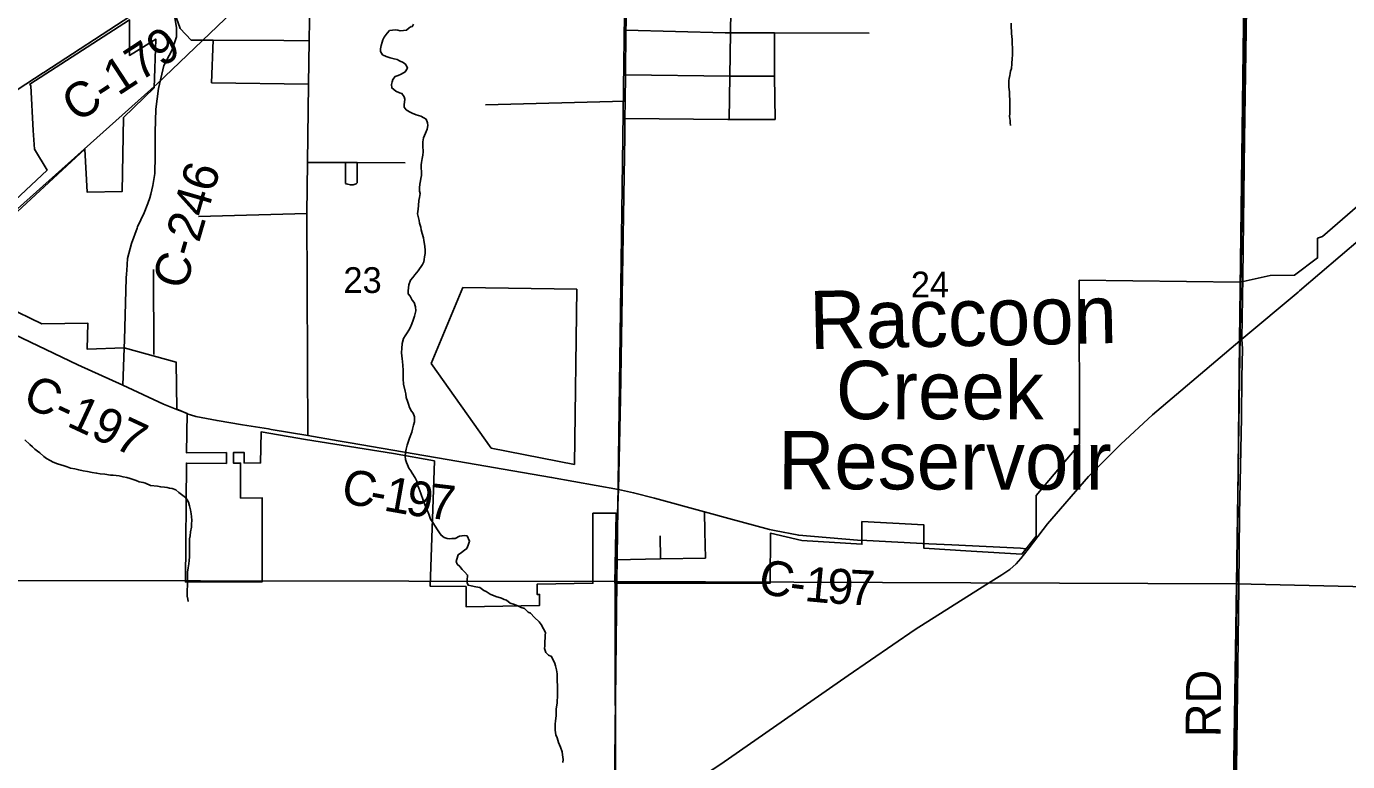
# Model space of a CAD drawing. Extents: x -8.5 to 18.7, y -20.3 to 7.
# Drawn here: x 7.549 to 11.845, y -7.375 to -4.985 of the extents above; entities that cross this region are included whole.
import ezdxf

# ---------------------------------------------------------------- set-up
doc = ezdxf.new("R2010")
doc.units = 0
for name, color, linetype in [('GM_X_City_Street', 7, 'Continuous'), ('GM_X_Corporation', 7, 'Continuous'), ('GM_X_County_Road', 7, 'Continuous'), ('GM_X_County_Road_Text', 7, 'Continuous'), ('GM_X_Minor_Lake', 7, 'Continuous'), ('GM_X_Minor_Lake_Text', 7, 'Continuous'), ('GM_X_Minor_River', 7, 'Continuous'), ('GM_X_Rail_Line', 7, 'Continuous'), ('GM_X_Section', 7, 'Continuous'), ('GM_X_Section_Text', 7, 'Continuous'), ('GM_X_State_Route', 7, 'Continuous'), ('GM_X_Township', 7, 'Continuous'), ('GM_X_Township_Road', 7, 'Continuous'), ('GM_X_Township_Road_Text', 7, 'Continuous')]:
    doc.layers.add(name, color=color, linetype=linetype)

msp = doc.modelspace()

# ---------------------------------------------------------------- linework, layer by layer
at = {"layer": 'GM_X_City_Street'}
for p, q in [((8.151, -5.1677), (8.156, -5.0296)), ((8.151, -5.1677), (8.4667, -5.1727)), ((9.0416, -5.2395), (9.4956, -5.2279)), ((9.8339, -5.2875), (9.9833, -5.2878)), ((8.109, -5.6026), (8.4608, -5.5935)), ((7.9638, -6.0509), (7.9624, -5.7751)), ((9.611, -6.7162), (9.6098, -6.6409))]:
    msp.add_line(p, q, dxfattribs=at)
for points in [[(9.8339, -5.2875), (9.8362, -5.1468), (9.8385, -5.0057), (9.842, -4.7868), (9.8443, -4.6453), (9.8466, -4.5017), (9.8624, -4.3595), (9.8639, -4.155), (9.8635, -3.9951), (9.8639, -3.8504), (9.8635, -3.7952), (9.8653, -3.7757), (9.8731, -3.7534), (9.9142, -3.6378), (9.9521, -3.5308)], [(8.008, -4.8746), (8.0485, -4.9913), (8.0846, -5.0292), (8.156, -5.0296), (8.3862, -5.0311), (8.4687, -5.032)], [(9.4982, -4.9965), (9.8216, -5.0057), (9.8385, -5.0057), (9.9816, -5.0053), (10.2891, -5.0063)], [(9.9833, -5.2878), (9.9817, -5.1468), (9.9816, -5.0053)], [(9.4971, -5.1425), (9.8362, -5.1468), (9.9817, -5.1468)], [(9.495, -5.2839), (9.8301, -5.2875), (9.8339, -5.2875)], [(8.4631, -5.4268), (8.5865, -5.4274), (8.6245, -5.4276), (8.7805, -5.4283)], [(8.5865, -5.4274), (8.5863, -5.4952), (8.5886, -5.4966), (8.5937, -5.4981), (8.6023, -5.4998), (8.6111, -5.4995), (8.6216, -5.4963), (8.6232, -5.4949), (8.6243, -5.4929), (8.6245, -5.4276)], [(9.7576, -6.7133), (9.7554, -6.6273), (9.7535, -6.5624)], [(9.4641, -6.719), (9.611, -6.7162), (9.7576, -6.7133)]]:
    msp.add_lwpolyline(points, dxfattribs=at)
at = {"layer": 'GM_X_Corporation'}
for points in [[(11.5622, -0.7805), (11.5527, -2.1798), (11.5183, -4.0922), (11.5181, -4.1087), (11.5179, -4.1237), (11.4938, -6.0059), (11.4937, -6.01), (11.4645, -8.8181), (11.4541, -9.6616), (11.4372, -10.8154), (11.4416, -10.8154), (11.7088, -10.8188), (11.7474, -10.8194), (11.8941, -10.8215)], [(7.4601, -5.6404), (7.7395, -5.3837), (7.7468, -5.524), (7.8603, -5.5216), (7.8645, -5.281), (7.9649, -5.184), (7.9696, -5.0261), (7.8847, -5.0791), (7.8847, -4.9635), (7.5596, -5.1724), (7.5633, -5.1781), (7.5709, -5.323), (7.5752, -5.3835), (7.6162, -5.4517), (7.4083, -5.6456)], [(11.9589, -5.4982), (11.7639, -5.6678), (11.7473, -5.6732), (11.7473, -5.7372), (11.6726, -5.7936), (11.5934, -5.795), (11.4962, -5.8159), (10.9727, -5.8099), (10.9728, -6.3425), (10.832, -6.5103), (10.8321, -6.6424), (10.786, -6.7001), (10.621, -6.6903), (10.467, -6.6808), (10.467, -6.605), (10.2655, -6.5945), (10.2655, -6.6684), (10.0705, -6.6564), (9.9682, -6.6325), (9.9672, -6.7951), (9.4627, -6.7952), (9.4669, -6.5674), (9.3912, -6.5674), (9.3912, -6.7952), (9.2094, -6.7984), (9.2094, -6.8313), (9.2177, -6.8312), (9.2177, -6.8672), (8.9784, -6.8714), (8.9784, -6.806), (8.8614, -6.8045), (8.8756, -6.3973), (8.7431, -6.3733), (8.4567, -6.3274), (8.312, -6.3032), (8.31, -6.4042), (8.2569, -6.4038), (8.2567, -6.3697), (8.2227, -6.3699), (8.2227, -6.405), (8.2454, -6.4046), (8.2454, -6.5183), (8.3155, -6.517), (8.3155, -6.7907), (8.066, -6.7907), (8.0692, -6.4042), (8.1996, -6.4054), (8.1996, -6.3701), (8.0695, -6.371), (8.072, -6.2432), (8.0381, -6.2293), (8.0355, -6.0759), (7.8668, -6.0296), (7.7468, -6.0342), (7.7486, -5.9493), (7.599, -5.9513), (7.4835, -5.8949)]]:
    msp.add_lwpolyline(points, dxfattribs=at)
at = {"layer": 'GM_X_County_Road'}
for p, q in [((7.5189, -5.1914), (7.6035, -5.1361)), ((11.5011, -6.0011), (11.6841, -5.8482)), ((7.8622, -6.1507), (7.8672, -6.0307)), ((8.0822, -6.2476), (8.1002, -6.253)), ((8.4636, -6.3145), (8.5626, -6.3316)), ((8.5626, -6.3316), (8.6021, -6.3384)), ((8.6021, -6.3384), (8.8793, -6.3863)), ((10.2817, -6.656), (10.4833, -6.6664)), ((10.8067, -6.6844), (10.8547, -6.6206))]:
    msp.add_line(p, q, dxfattribs=at)
for points in [[(8.4636, -6.3145), (8.4608, -5.5935), (8.4631, -5.4268), (8.4667, -5.1727), (8.4687, -5.032), (8.4707, -4.8958), (8.4895, -4.7259), (8.475, -4.5892)], [(7.9499, -5.5424), (7.9537, -5.5305), (7.9601, -5.502), (7.9662, -5.4633), (7.9675, -5.406), (7.9678, -5.3286), (7.9697, -5.2541), (7.978, -5.1869), (7.9959, -5.112), (8.0222, -5.0631), (8.0365, -5.0184), (8.0365, -4.9895), (8.0308, -4.9491), (8.0127, -4.9192), (7.99, -4.8855)], [(7.6035, -5.1361), (7.6052, -5.135), (7.8884, -4.9505)], [(7.8742, -5.7896), (7.8751, -5.7787), (7.8782, -5.7397), (7.8907, -5.6904), (7.9086, -5.6411), (7.9106, -5.6368), (7.9317, -5.5906), (7.9441, -5.5602), (7.9499, -5.5424)], [(11.6841, -5.8482), (11.6886, -5.8444), (11.8871, -5.6749), (11.9576, -5.6147), (12.0168, -5.565)], [(7.8672, -6.0307), (7.8683, -6.0042), (7.8731, -5.8027), (7.8742, -5.7896)], [(7.4738, -5.9688), (7.4834, -5.9736), (7.7157, -6.0848), (7.8622, -6.1507), (7.995, -6.2131), (8.0385, -6.2304), (8.0583, -6.2383), (8.0724, -6.2443), (8.075, -6.2454), (8.0822, -6.2476)], [(10.8547, -6.6206), (10.8691, -6.6015), (11.0024, -6.4484), (11.1073, -6.3434), (11.211, -6.2479), (11.4942, -6.007), (11.5011, -6.0011)], [(8.1002, -6.253), (8.169, -6.2661), (8.2518, -6.2796), (8.3361, -6.2934)], [(8.3361, -6.2934), (8.3452, -6.2949), (8.4636, -6.3145)], [(8.8793, -6.3863), (8.8852, -6.3873), (9.2567, -6.4511), (9.474, -6.4907)], [(9.474, -6.4907), (9.5231, -6.501), (9.5916, -6.518), (9.7535, -6.5624), (9.8446, -6.5876)], [(9.8446, -6.5876), (9.8736, -6.5956), (9.9658, -6.6204), (9.9818, -6.6236)], [(9.9818, -6.6236), (10.0601, -6.6389), (10.2515, -6.6545), (10.2817, -6.656)], [(9.4643, -7.606), (9.8073, -7.3832), (10.221, -7.0947), (10.4393, -6.9458), (10.6692, -6.8), (10.7202, -6.7679), (10.7463, -6.7501), (10.7674, -6.7314), (10.7825, -6.7151), (10.8067, -6.6844)], [(10.4833, -6.6664), (10.5579, -6.6702), (10.7814, -6.6811), (10.8067, -6.6844)]]:
    msp.add_lwpolyline(points, dxfattribs=at)
at = {"layer": 'GM_X_Minor_Lake'}
for p, q in [((8.9679, -5.8341), (8.8655, -6.0805)), ((9.3393, -5.8392), (8.9679, -5.8341)), ((9.3316, -6.4088), (9.3393, -5.8392)), ((8.8655, -6.0805), (9.0599, -6.3556)), ((9.0599, -6.3556), (9.3316, -6.4088))]:
    msp.add_line(p, q, dxfattribs=at)
at = {"layer": 'GM_X_Minor_River'}
for p, q in [((9.3393, -5.8392), (9.3393, -5.8392)), ((8.8655, -6.0805), (8.8655, -6.0805)), ((9.0599, -6.3556), (9.0599, -6.3556)), ((9.3316, -6.4088), (9.3316, -6.4088))]:
    msp.add_line(p, q, dxfattribs=at)
for points in [[(8.8082, -4.9777), (8.803, -4.9861), (8.7999, -4.9852)], [(10.7509, -4.9747), (10.7516, -4.9868), (10.7522, -5.0012), (10.7522, -5.0073), (10.7529, -5.018), (10.7543, -5.0271), (10.7542, -5.0385), (10.7556, -5.0582), (10.7554, -5.0795), (10.7538, -5.0878), (10.7536, -5.1068), (10.7527, -5.1212), (10.7489, -5.1303), (10.7481, -5.1379), (10.7472, -5.1447), (10.7441, -5.1538), (10.7433, -5.1606), (10.7432, -5.1697), (10.7439, -5.1819), (10.7453, -5.1971), (10.7452, -5.2062), (10.7459, -5.2123), (10.7466, -5.2206), (10.7465, -5.2313), (10.7464, -5.2502), (10.747, -5.2578), (10.747, -5.2677), (10.7461, -5.2776), (10.7475, -5.2905), (10.7482, -5.2981), (10.7489, -5.3072)], [(8.8, -4.9856), (8.7931, -4.9899), (8.7848, -4.9968), (8.7749, -4.9983), (8.7643, -4.9992), (8.7567, -4.9969), (8.7491, -4.9954), (8.7392, -4.997), (8.7301, -4.9986), (8.7218, -5.007), (8.7128, -5.0192), (8.7083, -5.0283), (8.7053, -5.0359), (8.7023, -5.0466), (8.7008, -5.0572), (8.7001, -5.0663), (8.707, -5.0769), (8.7192, -5.0829), (8.7313, -5.0867), (8.7443, -5.0904), (8.7541, -5.0927), (8.7618, -5.0964), (8.7739, -5.1017), (8.7823, -5.1085), (8.7877, -5.1206), (8.7809, -5.1328), (8.7681, -5.1404), (8.7574, -5.1443), (8.7476, -5.1481), (8.7401, -5.1573), (8.7378, -5.1649), (8.7363, -5.1733), (8.7371, -5.1847), (8.7501, -5.1952), (8.7623, -5.2005), (8.7699, -5.2027), (8.7775, -5.2133), (8.7791, -5.2209), (8.7784, -5.2308), (8.7777, -5.2384), (8.7777, -5.2468), (8.7838, -5.2558), (8.7945, -5.2626), (8.8036, -5.2672), (8.8158, -5.2717), (8.831, -5.2769), (8.8409, -5.2822), (8.8485, -5.2867), (8.8531, -5.2981), (8.8539, -5.3072), (8.8517, -5.3193), (8.8464, -5.3315), (8.8435, -5.3391), (8.8405, -5.3475), (8.8375, -5.3597), (8.8375, -5.3726), (8.8392, -5.3923), (8.8377, -5.4037), (8.8362, -5.4144), (8.8333, -5.4273), (8.8325, -5.4349), (8.8326, -5.4433), (8.8342, -5.4585), (8.8342, -5.4691), (8.832, -5.4797), (8.8305, -5.4873), (8.8283, -5.4972), (8.8268, -5.5094), (8.8277, -5.5208), (8.8292, -5.5284), (8.827, -5.5405), (8.8255, -5.5512), (8.8241, -5.5671), (8.8226, -5.5793), (8.8204, -5.5945), (8.8228, -5.6029), (8.8259, -5.6158), (8.8274, -5.6241), (8.8313, -5.637), (8.8328, -5.6461), (8.8359, -5.6575), (8.8398, -5.6719), (8.8414, -5.681), (8.8437, -5.6924), (8.8445, -5.7), (8.8461, -5.7121), (8.8454, -5.7235), (8.8439, -5.7342), (8.8424, -5.7426), (8.841, -5.7502), (8.8365, -5.7593), (8.8229, -5.7799), (8.8123, -5.7921), (8.8055, -5.8012), (8.798, -5.8096), (8.792, -5.8248), (8.7913, -5.8347), (8.7898, -5.8446), (8.7906, -5.8545), (8.7967, -5.8621)], [(8.7967, -5.8621), (8.8036, -5.8749), (8.8097, -5.8825), (8.8144, -5.8969), (8.8152, -5.9098), (8.813, -5.9182), (8.8107, -5.9273), (8.807, -5.9395), (8.8025, -5.9517), (8.7965, -5.9646), (8.792, -5.9722), (8.7867, -5.9806), (8.7807, -5.9905), (8.7754, -5.9989), (8.7709, -6.0156), (8.7695, -6.0324), (8.7688, -6.0445), (8.7696, -6.0567), (8.7704, -6.0643), (8.7728, -6.0863), (8.7737, -6.1038), (8.7738, -6.1304), (8.7754, -6.1478), (8.7801, -6.1706), (8.7824, -6.1797), (8.784, -6.1911), (8.7878, -6.2032), (8.7917, -6.2131), (8.7948, -6.2237), (8.8016, -6.2351), (8.807, -6.2426), (8.8109, -6.254), (8.8109, -6.2707), (8.808, -6.2814), (8.8042, -6.2943), (8.802, -6.3034), (8.7945, -6.3232), (8.7908, -6.3362), (8.787, -6.3461), (8.7841, -6.359), (8.7818, -6.3704), (8.7811, -6.3818), (8.7812, -6.3924), (8.785, -6.4023), (8.7881, -6.4099), (8.792, -6.4205), (8.7988, -6.4296), (8.8034, -6.4371), (8.8134, -6.4523), (8.818, -6.4629), (8.8218, -6.4781), (8.8249, -6.4857), (8.8311, -6.5031), (8.8388, -6.5244), (8.8465, -6.5448), (8.8519, -6.557), (8.8572, -6.5706), (8.8634, -6.5865), (8.8703, -6.5971), (8.8856, -6.6214), (8.8917, -6.6312), (8.8971, -6.6388), (8.9077, -6.6463), (8.9169, -6.6493), (8.9244, -6.6501), (8.932, -6.6493), (8.9434, -6.65), (8.9571, -6.6423), (8.9654, -6.6407), (8.973, -6.6399), (8.9821, -6.6407), (8.9898, -6.6581), (8.9853, -6.671), (8.9816, -6.6817), (8.974, -6.6878), (8.9634, -6.6955), (8.9528, -6.7023), (8.9491, -6.7168), (8.9468, -6.7244), (8.9499, -6.7328), (8.9583, -6.7403), (8.9659, -6.7501), (8.9743, -6.7585), (8.9835, -6.7683), (8.9821, -6.7865), (8.9821, -6.7941), (8.9852, -6.8017), (8.9951, -6.8032), (9.0103, -6.8062), (9.0232, -6.8084), (9.0361, -6.8182), (9.0438, -6.822), (9.0567, -6.8302), (9.075, -6.8378), (9.094, -6.8437), (9.1023, -6.8475), (9.1099, -6.8505), (9.1221, -6.8596), (9.1366, -6.8641), (9.1472, -6.8686), (9.1579, -6.8738)], [(7.5434, -6.3285), (7.5602, -6.3436), (7.5686, -6.3519), (7.5762, -6.3587), (7.5853, -6.3655), (7.593, -6.3715), (7.6059, -6.3829), (7.6143, -6.3897), (7.6265, -6.3964), (7.6364, -6.4009), (7.6501, -6.407), (7.6607, -6.4099), (7.6714, -6.4137), (7.6813, -6.4167), (7.6927, -6.4204), (7.7063, -6.4234), (7.7193, -6.4264), (7.7337, -6.4293), (7.7474, -6.4316), (7.7626, -6.4345), (7.777, -6.4367), (7.7892, -6.439), (7.8044, -6.4404), (7.8226, -6.4434), (7.8309, -6.4441), (7.8408, -6.4448), (7.8507, -6.4463), (7.8636, -6.4492), (7.875, -6.4515), (7.8864, -6.4544), (7.9054, -6.4612), (7.9161, -6.4649), (7.9282, -6.4679), (7.9366, -6.4702), (7.9526, -6.4769), (7.9754, -6.4799), (7.986, -6.4821), (7.9982, -6.4828), (8.0065, -6.4835), (8.0141, -6.4857), (8.0225, -6.4872), (8.0346, -6.4917), (8.0446, -6.5), (8.0529, -6.5061), (8.0659, -6.5166), (8.0713, -6.5242)], [(8.0713, -6.5242), (8.0758, -6.5318), (8.0797, -6.5432), (8.0828, -6.5561), (8.0851, -6.5697), (8.0859, -6.5781), (8.0868, -6.591), (8.0853, -6.6024), (8.0854, -6.6123), (8.0824, -6.6283), (8.081, -6.6404), (8.0795, -6.6503), (8.0788, -6.6609), (8.0788, -6.6739), (8.0797, -6.689), (8.0797, -6.7004), (8.079, -6.7096), (8.0783, -6.721), (8.0776, -6.7316), (8.0746, -6.7453), (8.0724, -6.759), (8.0725, -6.7719), (8.0733, -6.7795), (8.0733, -6.7886), (8.0727, -6.803), (8.072, -6.8167), (8.0721, -6.8372), (8.0744, -6.8471), (8.0752, -6.8547)], [(9.1579, -6.8738), (9.1685, -6.8776), (9.1807, -6.8889), (9.1883, -6.8927), (9.2006, -6.9063), (9.2158, -6.9207), (9.2227, -6.929), (9.2304, -6.9434), (9.2365, -6.9555), (9.2358, -6.9654), (9.2358, -6.973), (9.2351, -6.9844), (9.2344, -6.9988), (9.2337, -7.0072), (9.2383, -7.0201), (9.2467, -7.0284), (9.2566, -7.0329), (9.2674, -7.0564), (9.2697, -7.064), (9.2728, -7.0761), (9.2744, -7.0898), (9.2744, -7.1012), (9.2752, -7.1111), (9.2761, -7.1301), (9.2762, -7.1437), (9.2755, -7.165), (9.2748, -7.1757), (9.2748, -7.184), (9.2741, -7.1916), (9.2719, -7.203), (9.2712, -7.2106), (9.2713, -7.2266), (9.2691, -7.2418), (9.2684, -7.2532), (9.2685, -7.2729), (9.2701, -7.2874), (9.2747, -7.2972), (9.2793, -7.3132), (9.2854, -7.3283), (9.2908, -7.3427), (9.2924, -7.3526), (9.2948, -7.3678), (9.2933, -7.3777)]]:
    msp.add_lwpolyline(points, dxfattribs=at)
at = {"layer": 'GM_X_Rail_Line'}
msp.add_lwpolyline([(1.838, -10.6862), (2.1974, -10.3661), (2.8053, -9.8305), (3.4123, -9.2873), (4.0286, -8.7279), (4.7575, -8.0687), (5.3952, -7.4956), (6.8786, -6.1515), (7.9737, -5.1713), (8.488, -4.679), (8.8174, -4.395), (9.2327, -4.0082), (9.3799, -3.8857)], dxfattribs=at)
at = {"layer": 'GM_X_Section'}
for points in [[(7.4589, -4.7722), (9.4964, -4.7842), (9.4685, -6.7898), (7.4371, -6.7861)], [(11.5126, -4.8053), (11.4833, -6.7972), (9.4685, -6.7898), (9.4964, -4.7842)], [(11.5126, -4.8053), (13.5052, -4.8528), (13.4691, -6.8424), (11.4833, -6.7972)], [(7.4371, -6.7861), (9.4685, -6.7898), (9.4459, -8.8098), (7.4236, -8.8084)], [(11.4833, -6.7972), (11.4531, -8.8156), (9.4459, -8.8098), (9.4685, -6.7898)], [(13.4691, -6.8424), (13.4473, -8.8495), (11.4531, -8.8156), (11.4833, -6.7972)]]:
    msp.add_lwpolyline(points, close=True, dxfattribs=at)
at = {"layer": 'GM_X_State_Route'}
for points in [[(9.4982, -4.9945), (9.4989, -4.9742), (9.4996, -4.8497), (9.501, -4.7866), (9.5015, -4.6756), (9.5022, -4.6476), (9.504, -4.5033), (9.5047, -4.3616), (9.5061, -4.2371), (9.5078, -4.1772)], [(9.4707, -6.5668), (9.474, -6.4907), (9.4807, -6.1959), (9.4867, -5.8616), (9.4906, -5.6), (9.4945, -5.3416), (9.495, -5.2839), (9.4956, -5.2279), (9.4971, -5.1425), (9.4982, -4.9965), (9.4982, -4.9945)], [(9.4633, -6.78), (9.4641, -6.719), (9.4707, -6.5668)], [(9.4547, -8.8011), (9.4643, -7.606), (9.4633, -6.78)]]:
    msp.add_lwpolyline(points, dxfattribs=at)
at = {"layer": 'GM_X_Township'}
msp.add_lwpolyline([(11.5622, -0.7805), (11.5527, -2.1798), (11.5183, -4.0922), (11.5181, -4.1087), (11.5179, -4.1237), (11.4938, -6.0059), (11.4937, -6.01), (11.4645, -8.8181)], dxfattribs=at)
at = {"layer": 'GM_X_Township_Road'}
msp.add_line((11.5011, -6.0011), (11.5039, -5.8001), dxfattribs=at)
for points in [[(11.5039, -5.8001), (11.5102, -5.3517), (11.518, -4.7835), (11.5162, -4.6045), (11.5151, -4.444), (11.5178, -4.3728), (11.5244, -4.2317), (11.5261, -4.1519), (11.5274, -4.113)], [(11.4911, -6.8065), (11.4937, -6.571), (11.5002, -6.2561), (11.5013, -6.1264), (11.5028, -6.0328), (11.5011, -6.0011)], [(11.465, -8.8192), (11.4873, -7.1466), (11.4911, -6.8065)]]:
    msp.add_lwpolyline(points, dxfattribs=at)

# ---------------------------------------------------------------- texts
at = {"layer": 'GM_X_County_Road_Text'}
for s, height, rotation, p in [('C-179', 0.11364, 33.1867, (7.7129, -5.3)), ('C-246', 0.11364, 73.8309, (8.0657, -5.8445)), ('C-197', 0.11364, 335.0307, (7.531, -6.2144)), ('C', 0.1136, 349.4827, (8.5687, -6.5322)), ('1', 0.1136, 349.9281, (8.7073, -6.5579)), ('9', 0.1136, 350.7757, (8.7781, -6.5704)), ('7', 0.1136, 353.2793, (8.8525, -6.5824)), ('-', 0.1136, 349.5795, (8.6607, -6.5493)), ('C', 0.1136, 346.5317, (9.9223, -6.8222)), ('1', 0.1136, 354.5927, (10.0766, -6.8525)), ('9', 0.1136, 356.365, (10.1501, -6.8594)), ('7', 0.1136, 356.8303, (10.221, -6.8639)), ('-', 0.1136, 353.0323, (10.0269, -6.8465))]:
    msp.add_text(s, height=height, rotation=rotation, dxfattribs=at).set_placement(p)
at = {"layer": 'GM_X_Minor_Lake_Text'}
for s, rotation, p in [('Raccoon', 1.178, (10.0966, -6.0345)), ('Creek', 359.8958, (10.1809, -6.2614)), ('Reservoir', 359.896, (9.9931, -6.4892))]:
    msp.add_text(s, height=0.18949, rotation=rotation, dxfattribs=at).set_placement(p)
at = {"layer": 'GM_X_Section_Text'}
for s, p in [('23', (8.5798, -5.8513)), ('24', (10.4248, -5.8657))]:
    msp.add_text(s, height=0.08371, rotation=0, dxfattribs=at).set_placement(p)
at = {"layer": 'GM_X_Township_Road_Text'}
msp.add_text('RD', height=0.11364, rotation=89.5045, dxfattribs=at).set_placement((11.4318, -7.2961))

doc.saveas('drawing.dxf')
